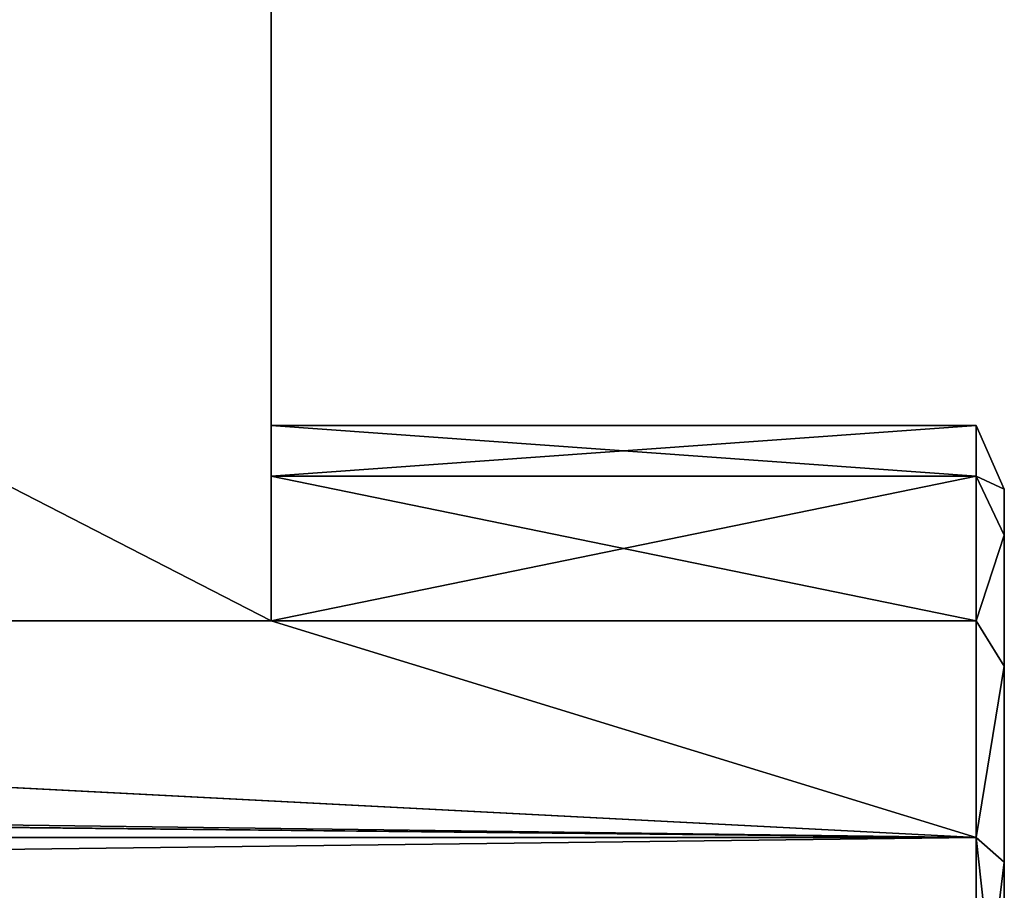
# Model space of a CAD drawing. Extents: x 0 to 48.8, y 0 to 26.9.
# Tile 668 of 872: x 43.6 to 44.3, y 1 to 1.7. Entities that reach past the tile are written whole.
import ezdxf

# ---------------------------------------------------------------- set-up
doc = ezdxf.new("R2010")
doc.units = 0
doc.header["$MEASUREMENT"] = 0
doc.layers.get('0').update_dxf_attribs({"linetype": 'CONTINUOUS'})
doc.layers.add('DRAWER_LOWER_HANDLE_1', color=251, linetype='CONTINUOUS')
doc.layers.add('DRAWER_UPPER_HANDLE_1', color=251, linetype='CONTINUOUS')

# ---------------------------------------------------------------- blocks, each defined once
blk = doc.blocks.new('T48IT100NP_TRADECAD_DXF')
at = {"layer": 'DRAWER_LOWER_HANDLE_1', "color": 0}
for p, q in [((43.7632, 1.2246, 18.7449), (43.7632, 2.5625, 18.7449)), ((43.7632, 1.2246, 18.7449), (43.7632, 2.5625, 18.7449)), ((43.7632, 1.2246, 19.452), (43.7632, 2.5624, 19.452)), ((43.7632, 1.2246, 19.452), (43.7632, 2.5624, 19.452)), ((43.7632, 1.371, 19.0984), (43.7632, 1.333, 18.9071)), ((44.2908, 1.371, 19.0984), (43.7632, 1.371, 19.0984)), ((43.7632, 1.333, 19.2897), (43.7632, 1.371, 19.0984)), ((44.2908, 1.371, 19.0984), (43.7632, 1.371, 19.0984)), ((43.7632, 1.371, 19.0984), (43.7632, 1.333, 18.9071)), ((43.7632, 1.333, 19.2897), (43.7632, 1.371, 19.0984)), ((44.3119, 1.3233, 19.0984), (44.2908, 1.371, 19.0984)), ((44.2908, 1.371, 19.0984), (44.2908, 1.333, 18.9071)), ((44.3119, 1.3233, 19.0984), (44.2908, 1.371, 19.0984)), ((44.2908, 1.333, 19.2897), (44.2908, 1.371, 19.0984)), ((44.2908, 1.371, 19.0984), (44.2908, 1.333, 18.9071)), ((44.2908, 1.333, 19.2897), (44.2908, 1.371, 19.0984)), ((43.7632, 1.333, 18.9071), (43.7632, 1.2246, 18.7449)), ((44.2908, 1.333, 18.9071), (43.7632, 1.333, 18.9071)), ((44.2908, 1.333, 18.9071), (43.7632, 1.333, 18.9071)), ((44.2908, 1.333, 19.2897), (43.7632, 1.333, 19.2897)), ((43.7632, 1.2246, 19.452), (43.7632, 1.333, 19.2897)), ((44.2908, 1.333, 19.2897), (43.7632, 1.333, 19.2897)), ((43.7632, 1.333, 18.9071), (43.7632, 1.2246, 18.7449)), ((43.7632, 1.2246, 19.452), (43.7632, 1.333, 19.2897)), ((44.3119, 1.2889, 18.9253), (44.2908, 1.333, 18.9071)), ((44.2908, 1.333, 18.9071), (44.2908, 1.2246, 18.7449)), ((44.3119, 1.2889, 18.9253), (44.2908, 1.333, 18.9071)), ((44.3119, 1.2889, 19.2715), (44.2908, 1.333, 19.2897)), ((44.3119, 1.2889, 19.2715), (44.2908, 1.333, 19.2897)), ((44.2908, 1.2246, 19.452), (44.2908, 1.333, 19.2897)), ((44.2908, 1.333, 18.9071), (44.2908, 1.2246, 18.7449)), ((44.2908, 1.2246, 19.452), (44.2908, 1.333, 19.2897)), ((44.3119, 1.3233, 19.0984), (44.3119, 1.2889, 19.2715)), ((44.3119, 1.2889, 18.9253), (44.3119, 1.3233, 19.0984)), ((44.3119, 1.2889, 18.9253), (44.3119, 1.3233, 19.0984)), ((44.3119, 1.3233, 19.0984), (44.3119, 1.2889, 19.2715)), ((44.3119, 1.2889, 19.2715), (44.3119, 1.1908, 19.4182)), ((44.3119, 1.1908, 18.7786), (44.3119, 1.2889, 18.9253)), ((44.3119, 1.1908, 18.7786), (44.3119, 1.2889, 18.9253)), ((44.3119, 1.2889, 19.2715), (44.3119, 1.1908, 19.4182)), ((41.163, 1.2246, 19.452), (43.7632, 1.2246, 19.452)), ((43.7632, 1.2246, 18.7449), (41.163, 1.2246, 18.7449)), ((41.163, 1.2246, 19.452), (43.7632, 1.2246, 19.452)), ((43.7632, 1.2246, 18.7449), (41.163, 1.2246, 18.7449)), ((44.2908, 1.2246, 19.452), (43.7632, 1.2246, 19.452)), ((44.2908, 1.2246, 18.7449), (43.7632, 1.2246, 18.7449)), ((44.2908, 1.2246, 18.7449), (43.7632, 1.2246, 18.7449)), ((44.2908, 1.2246, 19.452), (43.7632, 1.2246, 19.452)), ((44.3119, 1.1908, 18.7786), (44.2908, 1.2246, 18.7449)), ((44.2908, 1.2246, 18.7449), (44.2908, 1.0624, 18.6365)), ((44.3119, 1.1908, 18.7786), (44.2908, 1.2246, 18.7449)), ((44.2908, 1.0624, 19.5603), (44.2908, 1.2246, 19.452)), ((44.3119, 1.1908, 19.4182), (44.2908, 1.2246, 19.452)), ((44.3119, 1.1908, 19.4182), (44.2908, 1.2246, 19.452)), ((44.2908, 1.0624, 19.5603), (44.2908, 1.2246, 19.452)), ((44.2908, 1.2246, 18.7449), (44.2908, 1.0624, 18.6365)), ((44.3119, 1.1908, 19.4182), (44.3119, 1.0441, 19.5163)), ((44.3119, 1.0441, 18.6805), (44.3119, 1.1908, 18.7786)), ((44.3119, 1.0441, 18.6805), (44.3119, 1.1908, 18.7786)), ((44.3119, 1.1908, 19.4182), (44.3119, 1.0441, 19.5163)), ((28.6203, 1.0624, 19.5603), (44.2908, 1.0624, 19.5603)), ((28.6203, 1.0624, 19.5603), (44.2908, 1.0624, 19.5603)), ((28.6203, 1.0624, 18.6365), (44.2908, 1.0624, 18.6365)), ((28.6203, 1.0624, 18.6365), (44.2908, 1.0624, 18.6365)), ((44.3119, 1.0441, 18.6805), (44.2908, 1.0624, 18.6365)), ((44.2908, 1.0624, 18.6365), (44.2908, 0.871, 18.5984)), ((44.2908, 0.871, 19.5984), (44.2908, 1.0624, 19.5603)), ((44.3119, 1.0441, 18.6805), (44.2908, 1.0624, 18.6365)), ((44.3119, 1.0441, 19.5163), (44.2908, 1.0624, 19.5603)), ((44.3119, 1.0441, 19.5163), (44.2908, 1.0624, 19.5603)), ((44.2908, 0.871, 19.5984), (44.2908, 1.0624, 19.5603)), ((44.2908, 1.0624, 18.6365), (44.2908, 0.871, 18.5984)), ((44.3119, 0.871, 18.6461), (44.3119, 1.0441, 18.6805)), ((44.3119, 1.0441, 19.5163), (44.3119, 0.871, 19.5507)), ((44.3119, 0.871, 18.6461), (44.3119, 1.0441, 18.6805)), ((44.3119, 1.0441, 19.5163), (44.3119, 0.871, 19.5507))]:
    blk.add_line(p, q, dxfattribs=at)
at = {"layer": 'DRAWER_UPPER_HANDLE_1', "color": 0}
for p, q in [((43.7632, 1.2246, 28.5926), (43.7632, 2.5625, 28.5926)), ((43.7632, 1.2246, 28.5926), (43.7632, 2.5625, 28.5926)), ((43.7632, 1.2246, 29.2997), (43.7632, 2.5624, 29.2997)), ((43.7632, 1.2246, 29.2997), (43.7632, 2.5624, 29.2997)), ((43.7632, 1.371, 28.9462), (43.7632, 1.333, 28.7548)), ((44.2908, 1.371, 28.9462), (43.7632, 1.371, 28.9462)), ((43.7632, 1.333, 29.1375), (43.7632, 1.371, 28.9462)), ((44.2908, 1.371, 28.9462), (43.7632, 1.371, 28.9462)), ((43.7632, 1.371, 28.9462), (43.7632, 1.333, 28.7548)), ((43.7632, 1.333, 29.1375), (43.7632, 1.371, 28.9462)), ((44.3119, 1.3233, 28.9462), (44.2908, 1.371, 28.9462)), ((44.2908, 1.371, 28.9462), (44.2908, 1.333, 28.7548)), ((44.3119, 1.3233, 28.9462), (44.2908, 1.371, 28.9462)), ((44.2908, 1.333, 29.1375), (44.2908, 1.371, 28.9462)), ((44.2908, 1.371, 28.9462), (44.2908, 1.333, 28.7548)), ((44.2908, 1.333, 29.1375), (44.2908, 1.371, 28.9462)), ((43.7632, 1.333, 28.7548), (43.7632, 1.2246, 28.5926)), ((44.2908, 1.333, 28.7548), (43.7632, 1.333, 28.7548)), ((44.2908, 1.333, 28.7548), (43.7632, 1.333, 28.7548)), ((44.2908, 1.333, 29.1375), (43.7632, 1.333, 29.1375)), ((43.7632, 1.2246, 29.2997), (43.7632, 1.333, 29.1375)), ((44.2908, 1.333, 29.1375), (43.7632, 1.333, 29.1375)), ((43.7632, 1.333, 28.7548), (43.7632, 1.2246, 28.5926)), ((43.7632, 1.2246, 29.2997), (43.7632, 1.333, 29.1375)), ((44.3119, 1.2889, 28.7731), (44.2908, 1.333, 28.7548)), ((44.2908, 1.333, 28.7548), (44.2908, 1.2246, 28.5926)), ((44.3119, 1.2889, 28.7731), (44.2908, 1.333, 28.7548)), ((44.3119, 1.2889, 29.1192), (44.2908, 1.333, 29.1375)), ((44.3119, 1.2889, 29.1192), (44.2908, 1.333, 29.1375)), ((44.2908, 1.2246, 29.2997), (44.2908, 1.333, 29.1375)), ((44.2908, 1.333, 28.7548), (44.2908, 1.2246, 28.5926)), ((44.2908, 1.2246, 29.2997), (44.2908, 1.333, 29.1375)), ((44.3119, 1.3233, 28.9462), (44.3119, 1.2889, 29.1192)), ((44.3119, 1.2889, 28.7731), (44.3119, 1.3233, 28.9462)), ((44.3119, 1.2889, 28.7731), (44.3119, 1.3233, 28.9462)), ((44.3119, 1.3233, 28.9462), (44.3119, 1.2889, 29.1192)), ((44.3119, 1.2889, 29.1192), (44.3119, 1.1908, 29.266)), ((44.3119, 1.1908, 28.6263), (44.3119, 1.2889, 28.7731)), ((44.3119, 1.1908, 28.6263), (44.3119, 1.2889, 28.7731)), ((44.3119, 1.2889, 29.1192), (44.3119, 1.1908, 29.266)), ((41.163, 1.2246, 29.2997), (43.7632, 1.2246, 29.2997)), ((43.7632, 1.2246, 28.5926), (41.163, 1.2246, 28.5926)), ((41.163, 1.2246, 29.2997), (43.7632, 1.2246, 29.2997)), ((43.7632, 1.2246, 28.5926), (41.163, 1.2246, 28.5926)), ((44.2908, 1.2246, 29.2997), (43.7632, 1.2246, 29.2997)), ((44.2908, 1.2246, 28.5926), (43.7632, 1.2246, 28.5926)), ((44.2908, 1.2246, 28.5926), (43.7632, 1.2246, 28.5926)), ((44.2908, 1.2246, 29.2997), (43.7632, 1.2246, 29.2997)), ((44.3119, 1.1908, 28.6263), (44.2908, 1.2246, 28.5926)), ((44.2908, 1.2246, 28.5926), (44.2908, 1.0624, 28.4842)), ((44.3119, 1.1908, 28.6263), (44.2908, 1.2246, 28.5926)), ((44.2908, 1.0624, 29.4081), (44.2908, 1.2246, 29.2997)), ((44.3119, 1.1908, 29.266), (44.2908, 1.2246, 29.2997)), ((44.3119, 1.1908, 29.266), (44.2908, 1.2246, 29.2997)), ((44.2908, 1.0624, 29.4081), (44.2908, 1.2246, 29.2997)), ((44.2908, 1.2246, 28.5926), (44.2908, 1.0624, 28.4842)), ((44.3119, 1.1908, 29.266), (44.3119, 1.0441, 29.364)), ((44.3119, 1.0441, 28.5283), (44.3119, 1.1908, 28.6263)), ((44.3119, 1.0441, 28.5283), (44.3119, 1.1908, 28.6263)), ((44.3119, 1.1908, 29.266), (44.3119, 1.0441, 29.364)), ((28.6203, 1.0624, 29.4081), (44.2908, 1.0624, 29.4081)), ((28.6203, 1.0624, 29.4081), (44.2908, 1.0624, 29.4081)), ((28.6203, 1.0624, 28.4842), (44.2908, 1.0624, 28.4842)), ((28.6203, 1.0624, 28.4842), (44.2908, 1.0624, 28.4842)), ((44.3119, 1.0441, 28.5283), (44.2908, 1.0624, 28.4842)), ((44.2908, 1.0624, 28.4842), (44.2908, 0.871, 28.4462)), ((44.2908, 0.871, 29.4462), (44.2908, 1.0624, 29.4081)), ((44.3119, 1.0441, 28.5283), (44.2908, 1.0624, 28.4842)), ((44.3119, 1.0441, 29.364), (44.2908, 1.0624, 29.4081)), ((44.3119, 1.0441, 29.364), (44.2908, 1.0624, 29.4081)), ((44.2908, 0.871, 29.4462), (44.2908, 1.0624, 29.4081)), ((44.2908, 1.0624, 28.4842), (44.2908, 0.871, 28.4462)), ((44.3119, 0.871, 28.4939), (44.3119, 1.0441, 28.5283)), ((44.3119, 1.0441, 29.364), (44.3119, 0.871, 29.3985)), ((44.3119, 0.871, 28.4939), (44.3119, 1.0441, 28.5283)), ((44.3119, 1.0441, 29.364), (44.3119, 0.871, 29.3985))]:
    blk.add_line(p, q, dxfattribs=at)
at = {"layer": 'DRAWER_LOWER_HANDLE_1', "color": 251}
mesh = blk.add_polyface(dxfattribs=at)
corners = [(43.7632, 1.2246, 18.7449), (41.163, 2.5625, 18.7449), (41.163, 1.2246, 18.7449), (43.7632, 2.5625, 18.7449)]
mesh.append_faces([[corners[k] for k in face] for face in [(0, 1, 2), (1, 0, 3)]], dxfattribs={"vtx0": -1, "color": 251})
mesh = blk.add_polyface(dxfattribs=at)
corners = [(43.7632, 2.5624, 19.452), (41.163, 1.2246, 19.452), (41.163, 2.5624, 19.452), (43.7632, 1.2246, 19.452)]
mesh.append_faces([[corners[k] for k in face] for face in [(0, 1, 2), (1, 0, 3)]], dxfattribs={"vtx0": -1, "color": 251})
mesh = blk.add_polyface(dxfattribs=at)
corners = [(43.7632, 2.5624, 19.452), (43.7632, 1.333, 19.2897), (43.7632, 1.2246, 19.452), (43.7632, 1.371, 19.0984), (43.7632, 1.333, 18.9071), (43.7632, 2.5625, 18.7449), (43.7632, 1.2246, 18.7449)]
mesh.append_faces([[corners[k] for k in face] for face in [(0, 1, 2), (4, 5, 6)]], dxfattribs={"vtx0": -1, "color": 251})
mesh.append_faces([[corners[k] for k in face] for face in [(1, 0, 3), (5, 3, 0)]], dxfattribs={"vtx0": -1, "vtx1": -1, "color": 251})
mesh.append_faces([[corners[k] for k in face] for face in [(5, 4, 3)]], dxfattribs={"vtx0": -1, "vtx2": -1, "color": 251})
mesh = blk.add_polyface(dxfattribs=at)
corners = [(44.2908, 1.371, 19.0984), (43.7632, 1.333, 18.9071), (44.2908, 1.333, 18.9071), (43.7632, 1.371, 19.0984)]
mesh.append_faces([[corners[k] for k in face] for face in [(0, 1, 2), (1, 0, 3)]], dxfattribs={"vtx0": -1, "color": 251})
mesh = blk.add_polyface(dxfattribs=at)
corners = [(44.2908, 1.333, 19.2897), (43.7632, 1.371, 19.0984), (44.2908, 1.371, 19.0984), (43.7632, 1.333, 19.2897)]
mesh.append_faces([[corners[k] for k in face] for face in [(0, 1, 2), (1, 0, 3)]], dxfattribs={"vtx0": -1, "color": 251})
mesh = blk.add_polyface(dxfattribs=at)
corners = [(44.3119, 1.3233, 19.0984), (44.2908, 1.333, 18.9071), (44.3119, 1.2889, 18.9253), (44.2908, 1.371, 19.0984)]
mesh.append_faces([[corners[k] for k in face] for face in [(0, 1, 2), (1, 0, 3)]], dxfattribs={"vtx0": -1, "color": 251})
mesh = blk.add_polyface(dxfattribs=at)
corners = [(44.2908, 1.333, 19.2897), (44.3119, 1.3233, 19.0984), (44.3119, 1.2889, 19.2715), (44.2908, 1.371, 19.0984)]
mesh.append_faces([[corners[k] for k in face] for face in [(0, 1, 2), (1, 0, 3)]], dxfattribs={"vtx0": -1, "color": 251})
mesh = blk.add_polyface(dxfattribs=at)
corners = [(44.2908, 1.333, 18.9071), (43.7632, 1.2246, 18.7449), (44.2908, 1.2246, 18.7449), (43.7632, 1.333, 18.9071)]
mesh.append_faces([[corners[k] for k in face] for face in [(0, 1, 2), (1, 0, 3)]], dxfattribs={"vtx0": -1, "color": 251})
mesh = blk.add_polyface(dxfattribs=at)
corners = [(44.2908, 1.2246, 19.452), (43.7632, 1.333, 19.2897), (44.2908, 1.333, 19.2897), (43.7632, 1.2246, 19.452)]
mesh.append_faces([[corners[k] for k in face] for face in [(0, 1, 2), (1, 0, 3)]], dxfattribs={"vtx0": -1, "color": 251})
mesh = blk.add_polyface(dxfattribs=at)
corners = [(44.3119, 1.2889, 18.9253), (44.2908, 1.2246, 18.7449), (44.3119, 1.1908, 18.7786), (44.2908, 1.333, 18.9071)]
mesh.append_faces([[corners[k] for k in face] for face in [(0, 1, 2), (1, 0, 3)]], dxfattribs={"vtx0": -1, "color": 251})
mesh = blk.add_polyface(dxfattribs=at)
corners = [(44.2908, 1.2246, 19.452), (44.3119, 1.2889, 19.2715), (44.3119, 1.1908, 19.4182), (44.2908, 1.333, 19.2897)]
mesh.append_faces([[corners[k] for k in face] for face in [(0, 1, 2), (1, 0, 3)]], dxfattribs={"vtx0": -1, "color": 251})
mesh = blk.add_polyface(dxfattribs=at)
corners = [(44.3119, 0.4532, 19.2715), (44.3119, 0.4532, 18.9253), (44.3119, 0.4187, 19.0984), (44.3119, 0.5512, 19.4182), (44.3119, 0.5512, 18.7786), (44.3119, 0.6979, 19.5163), (44.3119, 0.6979, 18.6805), (44.3119, 0.871, 19.5507), (44.3119, 0.871, 18.6461), (44.3119, 1.0441, 19.5163), (44.3119, 1.0441, 18.6805), (44.3119, 1.1908, 19.4182), (44.3119, 1.1908, 18.7786), (44.3119, 1.2889, 19.2715), (44.3119, 1.2889, 18.9253), (44.3119, 1.3233, 19.0984)]
mesh.append_faces([[corners[k] for k in face] for face in [(0, 1, 2), (14, 13, 15)]], dxfattribs={"vtx0": -1, "color": 251})
mesh.append_faces([[corners[k] for k in face] for face in [(1, 3, 4), (4, 5, 6), (6, 7, 8), (8, 9, 10), (10, 11, 12), (12, 13, 14)]], dxfattribs={"vtx0": -1, "vtx1": -1, "color": 251})
mesh.append_faces([[corners[k] for k in face] for face in [(1, 0, 3), (4, 3, 5), (6, 5, 7), (8, 7, 9), (10, 9, 11), (12, 11, 13)]], dxfattribs={"vtx0": -1, "vtx2": -1, "color": 251})
mesh = blk.add_polyface(dxfattribs=at)
corners = [(29.1467, 1.2246, 19.452), (28.6203, 1.0624, 19.5603), (28.6203, 1.2246, 19.452), (44.2908, 1.0624, 19.5603), (31.7468, 1.2246, 19.452), (41.163, 1.2246, 19.452), (43.7632, 1.2246, 19.452), (44.2908, 1.2246, 19.452)]
mesh.append_faces([[corners[k] for k in face] for face in [(0, 1, 2), (3, 6, 7)]], dxfattribs={"vtx0": -1, "color": 251})
mesh.append_faces([[corners[k] for k in face] for face in [(1, 0, 3)]], dxfattribs={"vtx0": -1, "vtx1": -1, "color": 251})
mesh.append_faces([[corners[k] for k in face] for face in [(3, 0, 4), (3, 4, 5), (3, 5, 6)]], dxfattribs={"vtx0": -1, "vtx2": -1, "color": 251})
mesh = blk.add_polyface(dxfattribs=at)
corners = [(44.2908, 1.0624, 18.6365), (28.6203, 1.2246, 18.7449), (28.6203, 1.0624, 18.6365), (29.1467, 1.2246, 18.7449), (31.7468, 1.2246, 18.7449), (41.163, 1.2246, 18.7449), (43.7632, 1.2246, 18.7449), (44.2908, 1.2246, 18.7449)]
mesh.append_faces([[corners[k] for k in face] for face in [(0, 1, 2), (6, 0, 7)]], dxfattribs={"vtx0": -1, "color": 251})
mesh.append_faces([[corners[k] for k in face] for face in [(1, 0, 3), (3, 0, 4), (4, 0, 5), (5, 0, 6)]], dxfattribs={"vtx0": -1, "vtx1": -1, "color": 251})
mesh = blk.add_polyface(dxfattribs=at)
corners = [(44.3119, 1.1908, 18.7786), (44.2908, 1.0624, 18.6365), (44.3119, 1.0441, 18.6805), (44.2908, 1.2246, 18.7449)]
mesh.append_faces([[corners[k] for k in face] for face in [(0, 1, 2), (1, 0, 3)]], dxfattribs={"vtx0": -1, "color": 251})
mesh = blk.add_polyface(dxfattribs=at)
corners = [(44.2908, 1.0624, 19.5603), (44.3119, 1.1908, 19.4182), (44.3119, 1.0441, 19.5163), (44.2908, 1.2246, 19.452)]
mesh.append_faces([[corners[k] for k in face] for face in [(0, 1, 2), (1, 0, 3)]], dxfattribs={"vtx0": -1, "color": 251})
mesh = blk.add_polyface(dxfattribs=at)
corners = [(44.2908, 1.0624, 19.5603), (28.6203, 0.871, 19.5984), (28.6203, 1.0624, 19.5603), (44.2908, 0.871, 19.5984)]
mesh.append_faces([[corners[k] for k in face] for face in [(0, 1, 2), (1, 0, 3)]], dxfattribs={"vtx0": -1, "color": 251})
mesh = blk.add_polyface(dxfattribs=at)
corners = [(44.2908, 0.871, 18.5984), (28.6203, 1.0624, 18.6365), (28.6203, 0.871, 18.5984), (44.2908, 1.0624, 18.6365)]
mesh.append_faces([[corners[k] for k in face] for face in [(0, 1, 2), (1, 0, 3)]], dxfattribs={"vtx0": -1, "color": 251})
mesh = blk.add_polyface(dxfattribs=at)
corners = [(44.3119, 1.0441, 18.6805), (44.2908, 0.871, 18.5984), (44.3119, 0.871, 18.6461), (44.2908, 1.0624, 18.6365)]
mesh.append_faces([[corners[k] for k in face] for face in [(0, 1, 2), (1, 0, 3)]], dxfattribs={"vtx0": -1, "color": 251})
mesh = blk.add_polyface(dxfattribs=at)
corners = [(44.2908, 1.0624, 19.5603), (44.3119, 0.871, 19.5507), (44.2908, 0.871, 19.5984), (44.3119, 1.0441, 19.5163)]
mesh.append_faces([[corners[k] for k in face] for face in [(0, 1, 2), (1, 0, 3)]], dxfattribs={"vtx0": -1, "color": 251})
at = {"layer": 'DRAWER_UPPER_HANDLE_1', "color": 251}
mesh = blk.add_polyface(dxfattribs=at)
corners = [(43.7632, 1.2246, 28.5926), (41.163, 2.5625, 28.5926), (41.163, 1.2246, 28.5926), (43.7632, 2.5625, 28.5926)]
mesh.append_faces([[corners[k] for k in face] for face in [(0, 1, 2), (1, 0, 3)]], dxfattribs={"vtx0": -1, "color": 251})
mesh = blk.add_polyface(dxfattribs=at)
corners = [(43.7632, 2.5624, 29.2997), (41.163, 1.2246, 29.2997), (41.163, 2.5624, 29.2997), (43.7632, 1.2246, 29.2997)]
mesh.append_faces([[corners[k] for k in face] for face in [(0, 1, 2), (1, 0, 3)]], dxfattribs={"vtx0": -1, "color": 251})
mesh = blk.add_polyface(dxfattribs=at)
corners = [(43.7632, 2.5624, 29.2997), (43.7632, 1.333, 29.1375), (43.7632, 1.2246, 29.2997), (43.7632, 1.371, 28.9462), (43.7632, 1.333, 28.7548), (43.7632, 2.5625, 28.5926), (43.7632, 1.2246, 28.5926)]
mesh.append_faces([[corners[k] for k in face] for face in [(0, 1, 2), (4, 5, 6)]], dxfattribs={"vtx0": -1, "color": 251})
mesh.append_faces([[corners[k] for k in face] for face in [(1, 0, 3), (5, 3, 0)]], dxfattribs={"vtx0": -1, "vtx1": -1, "color": 251})
mesh.append_faces([[corners[k] for k in face] for face in [(5, 4, 3)]], dxfattribs={"vtx0": -1, "vtx2": -1, "color": 251})
mesh = blk.add_polyface(dxfattribs=at)
corners = [(44.2908, 1.371, 28.9462), (43.7632, 1.333, 28.7548), (44.2908, 1.333, 28.7548), (43.7632, 1.371, 28.9462)]
mesh.append_faces([[corners[k] for k in face] for face in [(0, 1, 2), (1, 0, 3)]], dxfattribs={"vtx0": -1, "color": 251})
mesh = blk.add_polyface(dxfattribs=at)
corners = [(44.2908, 1.333, 29.1375), (43.7632, 1.371, 28.9462), (44.2908, 1.371, 28.9462), (43.7632, 1.333, 29.1375)]
mesh.append_faces([[corners[k] for k in face] for face in [(0, 1, 2), (1, 0, 3)]], dxfattribs={"vtx0": -1, "color": 251})
mesh = blk.add_polyface(dxfattribs=at)
corners = [(44.3119, 1.3233, 28.9462), (44.2908, 1.333, 28.7548), (44.3119, 1.2889, 28.7731), (44.2908, 1.371, 28.9462)]
mesh.append_faces([[corners[k] for k in face] for face in [(0, 1, 2), (1, 0, 3)]], dxfattribs={"vtx0": -1, "color": 251})
mesh = blk.add_polyface(dxfattribs=at)
corners = [(44.2908, 1.333, 29.1375), (44.3119, 1.3233, 28.9462), (44.3119, 1.2889, 29.1192), (44.2908, 1.371, 28.9462)]
mesh.append_faces([[corners[k] for k in face] for face in [(0, 1, 2), (1, 0, 3)]], dxfattribs={"vtx0": -1, "color": 251})
mesh = blk.add_polyface(dxfattribs=at)
corners = [(44.2908, 1.333, 28.7548), (43.7632, 1.2246, 28.5926), (44.2908, 1.2246, 28.5926), (43.7632, 1.333, 28.7548)]
mesh.append_faces([[corners[k] for k in face] for face in [(0, 1, 2), (1, 0, 3)]], dxfattribs={"vtx0": -1, "color": 251})
mesh = blk.add_polyface(dxfattribs=at)
corners = [(44.2908, 1.2246, 29.2997), (43.7632, 1.333, 29.1375), (44.2908, 1.333, 29.1375), (43.7632, 1.2246, 29.2997)]
mesh.append_faces([[corners[k] for k in face] for face in [(0, 1, 2), (1, 0, 3)]], dxfattribs={"vtx0": -1, "color": 251})
mesh = blk.add_polyface(dxfattribs=at)
corners = [(44.3119, 1.2889, 28.7731), (44.2908, 1.2246, 28.5926), (44.3119, 1.1908, 28.6263), (44.2908, 1.333, 28.7548)]
mesh.append_faces([[corners[k] for k in face] for face in [(0, 1, 2), (1, 0, 3)]], dxfattribs={"vtx0": -1, "color": 251})
mesh = blk.add_polyface(dxfattribs=at)
corners = [(44.2908, 1.2246, 29.2997), (44.3119, 1.2889, 29.1192), (44.3119, 1.1908, 29.266), (44.2908, 1.333, 29.1375)]
mesh.append_faces([[corners[k] for k in face] for face in [(0, 1, 2), (1, 0, 3)]], dxfattribs={"vtx0": -1, "color": 251})
mesh = blk.add_polyface(dxfattribs=at)
corners = [(44.3119, 0.4532, 29.1192), (44.3119, 0.4532, 28.7731), (44.3119, 0.4187, 28.9462), (44.3119, 0.5512, 29.266), (44.3119, 0.5512, 28.6263), (44.3119, 0.6979, 29.364), (44.3119, 0.6979, 28.5283), (44.3119, 0.871, 29.3985), (44.3119, 0.871, 28.4939), (44.3119, 1.0441, 29.364), (44.3119, 1.0441, 28.5283), (44.3119, 1.1908, 29.266), (44.3119, 1.1908, 28.6263), (44.3119, 1.2889, 29.1192), (44.3119, 1.2889, 28.7731), (44.3119, 1.3233, 28.9462)]
mesh.append_faces([[corners[k] for k in face] for face in [(0, 1, 2), (14, 13, 15)]], dxfattribs={"vtx0": -1, "color": 251})
mesh.append_faces([[corners[k] for k in face] for face in [(1, 3, 4), (4, 5, 6), (6, 7, 8), (8, 9, 10), (10, 11, 12), (12, 13, 14)]], dxfattribs={"vtx0": -1, "vtx1": -1, "color": 251})
mesh.append_faces([[corners[k] for k in face] for face in [(1, 0, 3), (4, 3, 5), (6, 5, 7), (8, 7, 9), (10, 9, 11), (12, 11, 13)]], dxfattribs={"vtx0": -1, "vtx2": -1, "color": 251})
mesh = blk.add_polyface(dxfattribs=at)
corners = [(29.1467, 1.2246, 29.2997), (28.6203, 1.0624, 29.4081), (28.6203, 1.2246, 29.2997), (44.2908, 1.0624, 29.4081), (31.7468, 1.2246, 29.2997), (41.163, 1.2246, 29.2997), (43.7632, 1.2246, 29.2997), (44.2908, 1.2246, 29.2997)]
mesh.append_faces([[corners[k] for k in face] for face in [(0, 1, 2), (3, 6, 7)]], dxfattribs={"vtx0": -1, "color": 251})
mesh.append_faces([[corners[k] for k in face] for face in [(1, 0, 3)]], dxfattribs={"vtx0": -1, "vtx1": -1, "color": 251})
mesh.append_faces([[corners[k] for k in face] for face in [(3, 0, 4), (3, 4, 5), (3, 5, 6)]], dxfattribs={"vtx0": -1, "vtx2": -1, "color": 251})
mesh = blk.add_polyface(dxfattribs=at)
corners = [(44.2908, 1.0624, 28.4842), (28.6203, 1.2246, 28.5926), (28.6203, 1.0624, 28.4842), (29.1467, 1.2246, 28.5926), (31.7468, 1.2246, 28.5926), (41.163, 1.2246, 28.5926), (43.7632, 1.2246, 28.5926), (44.2908, 1.2246, 28.5926)]
mesh.append_faces([[corners[k] for k in face] for face in [(0, 1, 2), (6, 0, 7)]], dxfattribs={"vtx0": -1, "color": 251})
mesh.append_faces([[corners[k] for k in face] for face in [(1, 0, 3), (3, 0, 4), (4, 0, 5), (5, 0, 6)]], dxfattribs={"vtx0": -1, "vtx1": -1, "color": 251})
mesh = blk.add_polyface(dxfattribs=at)
corners = [(44.3119, 1.1908, 28.6263), (44.2908, 1.0624, 28.4842), (44.3119, 1.0441, 28.5283), (44.2908, 1.2246, 28.5926)]
mesh.append_faces([[corners[k] for k in face] for face in [(0, 1, 2), (1, 0, 3)]], dxfattribs={"vtx0": -1, "color": 251})
mesh = blk.add_polyface(dxfattribs=at)
corners = [(44.2908, 1.0624, 29.4081), (44.3119, 1.1908, 29.266), (44.3119, 1.0441, 29.364), (44.2908, 1.2246, 29.2997)]
mesh.append_faces([[corners[k] for k in face] for face in [(0, 1, 2), (1, 0, 3)]], dxfattribs={"vtx0": -1, "color": 251})
mesh = blk.add_polyface(dxfattribs=at)
corners = [(44.2908, 1.0624, 29.4081), (28.6203, 0.871, 29.4462), (28.6203, 1.0624, 29.4081), (44.2908, 0.871, 29.4462)]
mesh.append_faces([[corners[k] for k in face] for face in [(0, 1, 2), (1, 0, 3)]], dxfattribs={"vtx0": -1, "color": 251})
mesh = blk.add_polyface(dxfattribs=at)
corners = [(44.2908, 0.871, 28.4462), (28.6203, 1.0624, 28.4842), (28.6203, 0.871, 28.4462), (44.2908, 1.0624, 28.4842)]
mesh.append_faces([[corners[k] for k in face] for face in [(0, 1, 2), (1, 0, 3)]], dxfattribs={"vtx0": -1, "color": 251})
mesh = blk.add_polyface(dxfattribs=at)
corners = [(44.3119, 1.0441, 28.5283), (44.2908, 0.871, 28.4462), (44.3119, 0.871, 28.4939), (44.2908, 1.0624, 28.4842)]
mesh.append_faces([[corners[k] for k in face] for face in [(0, 1, 2), (1, 0, 3)]], dxfattribs={"vtx0": -1, "color": 251})
mesh = blk.add_polyface(dxfattribs=at)
corners = [(44.2908, 1.0624, 29.4081), (44.3119, 0.871, 29.3985), (44.2908, 0.871, 29.4462), (44.3119, 1.0441, 29.364)]
mesh.append_faces([[corners[k] for k in face] for face in [(0, 1, 2), (1, 0, 3)]], dxfattribs={"vtx0": -1, "color": 251})

msp = doc.modelspace()

# ---------------------------------------------------------------- block references
at = {"color": 0}
msp.add_blockref('T48IT100NP_TRADECAD_DXF', (0, 0), dxfattribs=at)

doc.saveas('drawing.dxf')
